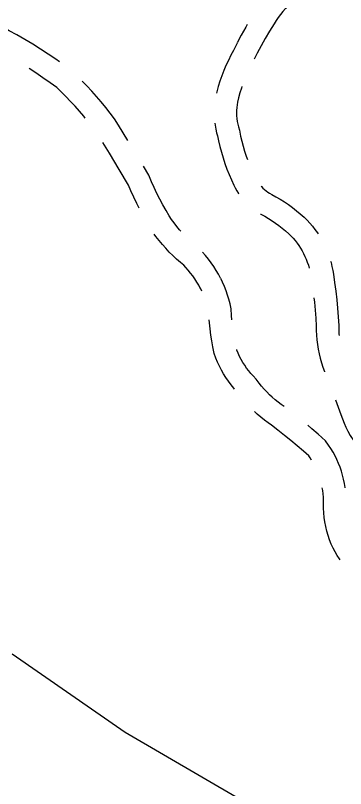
# Model space of a CAD drawing. Extents: x 3329297 to 3367176, y 649250 to 674653.
# Drawn here: x 3348052 to 3348491, y 661876 to 662904 of the extents above; entities that cross this region are included whole.
import ezdxf

# ---------------------------------------------------------------- set-up
doc = ezdxf.new("R2010")
doc.units = 0
doc.layers.add('V-ROAD-CNTR', color=7, linetype='Continuous')
doc.layers.add('V-SITE-OTLN', color=7, linetype='Continuous')

msp = doc.modelspace()

# ---------------------------------------------------------------- linework, layer by layer
at = {"layer": 'V-ROAD-CNTR'}
for p, q in [((3348373.9, 662854.2), (3348369.9, 662846.2)), ((3348300.1, 662537.6), (3348298.2, 662541.3))]:
    msp.add_line(p, q, dxfattribs=at)
for points in [[(3348425.9, 662927.7), (3348425.5, 662927.3), (3348421.7, 662924), (3348418.1, 662920.5), (3348414.6, 662917), (3348411.2, 662913.3), (3348407.9, 662909.4), (3348404.7, 662905.5), (3348401.8, 662901.5), (3348398.9, 662897.3), (3348396.1, 662892.9), (3348390.1, 662883.3), (3348384.4, 662873.7), (3348379, 662864), (3348373.7, 662853.9)], [(3348110.6, 662842.7), (3348105.9, 662846), (3348095.8, 662852.9), (3348085.5, 662859.5), (3348075.2, 662866), (3348064.7, 662872.2), (3348054, 662878.3), (3348043.7, 662883.9), (3348035.9, 662888.6), (3348027.6, 662893.4), (3348025.2, 662894.7)], [(3348360.4, 662892), (3348358.4, 662888.6), (3348352.6, 662878.2), (3348347.2, 662867.9)], [(3348347, 662867.5), (3348342, 662857.4), (3348338.7, 662851.2), (3348335.4, 662844.5), (3348332.2, 662837.7), (3348329.3, 662830.8), (3348326.7, 662823.9), (3348324.2, 662816.8), (3348322, 662809.7), (3348319.9, 662802.5), (3348319.5, 662800.7)], [(3348145, 662767.7), (3348143.1, 662770.1), (3348137.3, 662776.9), (3348131.5, 662783.5), (3348125.4, 662790), (3348119.3, 662796.4), (3348113, 662802.6), (3348107.1, 662808.2), (3348098.4, 662814.6), (3348088.8, 662821.3), (3348079.2, 662827.9), (3348070.5, 662833.5)], [(3348201.8, 662738), (3348189.4, 662758.5), (3348183.7, 662766.6), (3348178, 662774.3), (3348172.2, 662781.8), (3348166.2, 662789.2), (3348160, 662796.5), (3348153.7, 662803.6), (3348147.2, 662810.6), (3348141.1, 662817)], [(3348353.5, 662809.8), (3348352.7, 662807.4), (3348350.7, 662801.1), (3348349, 662794.8), (3348347.5, 662788.8), (3348346.9, 662785.3), (3348346.5, 662781.7), (3348346.2, 662778), (3348346.2, 662774.3), (3348346.3, 662770.6), (3348346.6, 662767), (3348347.2, 662763.3), (3348347.9, 662759.7), (3348348.8, 662756.1), (3348350.2, 662751.5), (3348351.7, 662743.7), (3348353.2, 662737), (3348355, 662730.3), (3348356.9, 662723.7), (3348359.1, 662717.2), (3348360.8, 662712.7)], [(3348317.2, 662761), (3348317.6, 662758.3), (3348318.6, 662753.2), (3348319.8, 662748.1), (3348321, 662744.2), (3348322.3, 662737.5), (3348324.1, 662729.8), (3348326.1, 662722.3), (3348328.3, 662714.7), (3348330.8, 662707.3), (3348333.5, 662699.9), (3348336.4, 662692.6), (3348339.6, 662685.4), (3348342.8, 662678.7), (3348344.5, 662675.1), (3348346.6, 662671.1), (3348349, 662667.2), (3348349.2, 662666.9)], [(3348216.7, 662647.9), (3348213.5, 662654.3), (3348209.5, 662662.6), (3348205.7, 662671.1), (3348202.6, 662678.4), (3348190.1, 662699.2), (3348177.1, 662720.9), (3348168.4, 662735.3)], [(3348272, 662617.3), (3348270.5, 662619.1), (3348266.8, 662623.6), (3348263.3, 662628.2), (3348259.9, 662632.9), (3348256.8, 662637.7), (3348252.5, 662644.9), (3348248.3, 662652.3), (3348244.3, 662659.9), (3348240.4, 662667.5), (3348236.7, 662675.2), (3348233.2, 662683), (3348229.4, 662692), (3348222.4, 662703.7)], [(3348378.9, 662677.3), (3348379.4, 662676.7), (3348381.4, 662674.7), (3348383.4, 662672.8), (3348385.6, 662671), (3348387.9, 662669.3), (3348390.3, 662667.8), (3348393.1, 662666.2), (3348398.6, 662663.2), (3348404.3, 662659.9), (3348409.9, 662656.3), (3348415.4, 662652.6), (3348420.8, 662648.6), (3348426, 662644.5), (3348431.1, 662640.2), (3348436.1, 662635.8), (3348440, 662632), (3348443.7, 662628), (3348447.3, 662623.9), (3348450.6, 662619.6), (3348453.8, 662615.2), (3348454.8, 662613.7)], [(3348378.3, 662640.1), (3348378.5, 662640), (3348383.8, 662637.1), (3348388.7, 662634.3), (3348393.5, 662631.2), (3348398.1, 662628.1), (3348402.7, 662624.7), (3348407.1, 662621.2), (3348411.4, 662617.6), (3348415.6, 662613.9), (3348418.6, 662611), (3348421.4, 662607.9), (3348424.1, 662604.8), (3348426.7, 662601.5), (3348429.1, 662598.2), (3348431.4, 662594.7), (3348433.5, 662591.1), (3348435.5, 662587.5), (3348437.3, 662583.7), (3348439, 662579.9), (3348440.4, 662576), (3348441.8, 662572.1), (3348442.9, 662568.1), (3348442.9, 662568)], [(3348298.5, 662540.8), (3348296, 662545.4), (3348293.6, 662549.6), (3348290.9, 662553.7), (3348288.2, 662557.7), (3348285.2, 662561.6), (3348282.1, 662565.4), (3348278.9, 662569.1), (3348276, 662572.1), (3348271.7, 662575.7), (3348266.5, 662580.1), (3348261.5, 662584.8), (3348256.7, 662589.6), (3348252, 662594.6), (3348247.6, 662599.7), (3348243.2, 662605), (3348239.1, 662610.4), (3348236.9, 662613.5)], [(3348324.9, 662555), (3348322.2, 662560), (3348319.2, 662565.2), (3348315.9, 662570.3), (3348312.5, 662575.3), (3348308.9, 662580.1), (3348305, 662584.8), (3348301, 662589.3), (3348300.8, 662589.6)], [(3348471.4, 662577.6), (3348471.9, 662575.7), (3348473.2, 662570.4), (3348474.2, 662565), (3348475, 662560), (3348476.7, 662548.9), (3348478.3, 662537.6), (3348479.6, 662526.2), (3348480.7, 662514.8), (3348481.6, 662503.3), (3348482.3, 662491.7), (3348482.3, 662485.9), (3348482.5, 662480.9), (3348482.7, 662478.5)], [(3348340, 662499.3), (3348339.6, 662505.1), (3348339.2, 662513.9), (3348337.7, 662520.8), (3348336.1, 662526.7), (3348334.4, 662532.4), (3348332.4, 662538.1), (3348330.1, 662543.7), (3348327.7, 662549.3), (3348325.2, 662554.5)], [(3348449.2, 662528.5), (3348449.8, 662523), (3348450.9, 662512.2), (3348451.7, 662501.4), (3348452.3, 662490.8), (3348452.3, 662485.2), (3348452.6, 662479), (3348453.1, 662472.8), (3348453.8, 662466.6), (3348454.8, 662460.4), (3348456, 662454.3), (3348457.5, 662448.3), (3348459.2, 662442.2), (3348461.1, 662436.3), (3348463.2, 662430.6), (3348463.4, 662430.1)], [(3348343.7, 662407.3), (3348342.6, 662408.5), (3348338.9, 662413), (3348335.4, 662417.7), (3348332.1, 662422.5), (3348329, 662427.4), (3348326.1, 662432.5), (3348323.4, 662437.7), (3348321, 662443), (3348318.8, 662448.4), (3348316.6, 662454.6), (3348314.7, 662463.3), (3348313.3, 662471.3), (3348312.1, 662479.2), (3348311, 662487.3), (3348310.2, 662495.3), (3348310, 662499.2)], [(3348409.6, 662384), (3348405.8, 662386.6), (3348401.7, 662389.7), (3348397.7, 662392.9), (3348393.8, 662396.3), (3348390.1, 662399.8), (3348386.4, 662403.5), (3348382.9, 662407.3), (3348379.6, 662411.2), (3348376.4, 662415.2), (3348372.5, 662420.4), (3348368.4, 662424.7), (3348365.4, 662428), (3348362.5, 662431.6), (3348359.7, 662435.2), (3348357.2, 662438.9), (3348354.7, 662442.8), (3348352.5, 662446.8), (3348350.4, 662450.8), (3348348.5, 662454.9), (3348346.8, 662459.2), (3348346.5, 662459.9)], [(3348477.7, 662392.8), (3348483.3, 662378.4), (3348484.9, 662373.4), (3348487, 662367.7), (3348489.2, 662362.1), (3348491.7, 662356.6), (3348494.4, 662351.2), (3348497.5, 662345.5), (3348502.4, 662338.5), (3348507.1, 662332), (3348512, 662325.7), (3348517.1, 662319.5), (3348522.4, 662313.5), (3348527.8, 662307.6), (3348527.9, 662307.6)], [(3348446, 662312.9), (3348444, 662315.9), (3348442.3, 662318.3), (3348435.3, 662324.5), (3348426.9, 662331.7), (3348418.5, 662338.7), (3348410, 662345.7), (3348401.3, 662352.5), (3348392.8, 662359.1), (3348388.2, 662362.3), (3348383.3, 662366), (3348378.4, 662370), (3348373.7, 662374.1), (3348370.1, 662377.4)], [(3348490.7, 662276), (3348490.6, 662276.4), (3348489.7, 662281.9), (3348488.6, 662287.3), (3348487.3, 662292.7), (3348485.7, 662298), (3348483.9, 662303.3), (3348481.9, 662308.5), (3348479.7, 662313.6), (3348477.3, 662318.6), (3348474.6, 662323.4), (3348471.8, 662328.2), (3348468.7, 662332.8), (3348464.7, 662338.5), (3348455, 662347.1), (3348446.4, 662354.5), (3348440.9, 662359.1)], [(3348483.9, 662180.3), (3348483.2, 662181.4), (3348480.2, 662186), (3348477.4, 662190.8), (3348474.8, 662195.7), (3348472.3, 662200.9), (3348470, 662206.8), (3348468.1, 662212.6), (3348466.4, 662218.5), (3348464.9, 662224.4), (3348463.8, 662230.5), (3348462.9, 662236.5), (3348462.3, 662242.6), (3348461.9, 662248.7), (3348461.8, 662254.7), (3348461.9, 662259.4), (3348461.7, 662263.7), (3348461.4, 662268), (3348460.9, 662272.3), (3348460.3, 662275.8)]]:
    msp.add_lwpolyline(points, dxfattribs=at)
at = {"layer": 'V-SITE-OTLN'}
msp.add_lwpolyline([(3348351, 661861.5), (3348198.1, 661950.7), (3348048, 662054.6)], dxfattribs=at)

doc.saveas('drawing.dxf')
